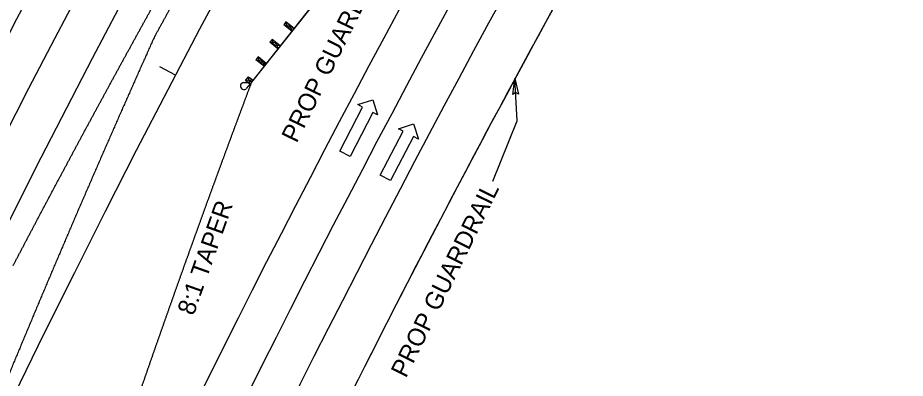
# Model space of a CAD drawing. Extents: x 2389694 to 2405615, y 547005 to 573532.
# Drawn here: x 2395584.9 to 2395835.1, y 557018.8 to 557120.4 of the extents above; entities that cross this region are included whole.
import ezdxf

# ---------------------------------------------------------------- set-up
doc = ezdxf.new("R2010")
doc.units = 0
for name, color, linetype in [('Prop Cable Guiderail Single Face', 7, 'Continuous'), ('Prop Dimension', 7, 'Continuous'), ('Prop Dimension Text', 7, 'Continuous'), ('Prop DSN Text', 7, 'Continuous'), ('Prop EOT', 7, 'Continuous'), ('Prop GRAU M350 Approach CELL', 7, 'Continuous'), ('Prop Guardrail', 7, 'Continuous'), ('Prop Horizontal Alignment', 7, 'Continuous'), ('Prop Horizontal Alignment Tick Small', 7, 'Continuous'), ('Prop Lane Arrow Through CELL', 7, 'Continuous'), ('Prop Lane Lines', 7, 'Continuous'), ('Prop SBG', 7, 'Continuous')]:
    doc.layers.add(name, color=color, linetype=linetype)

msp = doc.modelspace()

# ---------------------------------------------------------------- linework, layer by layer
at = {"layer": 'Prop Cable Guiderail Single Face'}
for points in [[(2395638.55, 557142.19), (2395638.11, 557141.41), (2395637.66, 557140.61), (2395637.22, 557139.83), (2395636.77, 557139.04), (2395636.33, 557138.25), (2395635.89, 557137.46), (2395635.45, 557136.68), (2395635.01, 557135.89), (2395634.56, 557135.1), (2395634.12, 557134.32), (2395633.68, 557133.53), (2395633.24, 557132.74), (2395632.8, 557131.94), (2395632.36, 557131.16), (2395631.92, 557130.37), (2395631.48, 557129.58), (2395631.04, 557128.79), (2395630.6, 557128), (2395630.16, 557127.21), (2395629.72, 557126.43), (2395629.28, 557125.64), (2395628.84, 557124.85), (2395628.4, 557124.06), (2395627.96, 557123.27), (2395627.52, 557122.47), (2395627.08, 557121.68), (2395626.64, 557120.89), (2395626.21, 557120.1), (2395625.77, 557119.31), (2395625.33, 557118.52), (2395624.89, 557117.73), (2395624.46, 557116.94), (2395624.02, 557116.15), (2395623.58, 557115.36), (2395623.46, 557115.15)], [(2395623.46, 557115.15), (2395623.14, 557114.44), (2395622.82, 557113.73), (2395622.5, 557113.02), (2395622.19, 557112.31), (2395621.87, 557111.61), (2395621.55, 557110.9), (2395621.23, 557110.18), (2395620.92, 557109.48), (2395620.6, 557108.77), (2395620.29, 557108.07), (2395619.97, 557107.35), (2395619.65, 557106.64), (2395619.34, 557105.94), (2395619.02, 557105.23), (2395618.7, 557104.51), (2395618.39, 557103.81), (2395618.07, 557103.1), (2395617.76, 557102.39), (2395617.44, 557101.68), (2395617.13, 557100.97), (2395616.81, 557100.26), (2395616.5, 557099.56), (2395616.18, 557098.84), (2395615.87, 557098.13), (2395615.56, 557097.43), (2395615.24, 557096.72), (2395614.93, 557096), (2395614.61, 557095.29), (2395614.3, 557094.59), (2395613.99, 557093.88), (2395613.67, 557093.16), (2395613.36, 557092.46), (2395613.05, 557091.75), (2395612.74, 557091.04), (2395612.42, 557090.32), (2395612.11, 557089.61), (2395611.8, 557088.91), (2395611.49, 557088.2), (2395611.18, 557087.49), (2395610.86, 557086.77), (2395610.55, 557086.06), (2395610.24, 557085.36), (2395609.93, 557084.65), (2395609.62, 557083.93), (2395609.31, 557083.22), (2395609, 557082.51), (2395608.69, 557081.8), (2395608.37, 557081.09), (2395608.07, 557080.38), (2395607.76, 557079.67), (2395607.45, 557078.96), (2395607.13, 557078.24), (2395606.83, 557077.53), (2395606.52, 557076.82), (2395606.21, 557076.12), (2395605.9, 557075.4), (2395605.59, 557074.69), (2395605.28, 557073.98), (2395604.97, 557073.27), (2395604.66, 557072.55), (2395604.35, 557071.84), (2395604.05, 557071.13), (2395603.74, 557070.42), (2395603.43, 557069.7), (2395603.12, 557068.99), (2395602.82, 557068.28), (2395602.51, 557067.57), (2395602.2, 557066.86), (2395601.89, 557066.15), (2395601.59, 557065.44), (2395601.28, 557064.73), (2395600.97, 557064.01), (2395600.67, 557063.3), (2395600.36, 557062.59)], [(2395600.36, 557062.59), (2395600.06, 557061.88), (2395599.75, 557061.17), (2395599.44, 557060.45), (2395599.14, 557059.74), (2395598.83, 557059.03), (2395598.53, 557058.31), (2395598.22, 557057.6), (2395597.92, 557056.88), (2395597.61, 557056.17), (2395597.31, 557055.46), (2395597, 557054.74), (2395596.7, 557054.03), (2395596.4, 557053.32), (2395596.09, 557052.61), (2395595.79, 557051.89), (2395595.48, 557051.18), (2395595.18, 557050.47), (2395594.88, 557049.76), (2395594.57, 557049.04), (2395594.27, 557048.32), (2395593.97, 557047.61), (2395593.67, 557046.9), (2395593.36, 557046.18), (2395593.06, 557045.47), (2395592.76, 557044.76), (2395592.46, 557044.05), (2395592.15, 557043.33), (2395591.85, 557042.61), (2395591.55, 557041.9), (2395591.25, 557041.19), (2395590.95, 557040.47), (2395590.65, 557039.76), (2395590.35, 557039.04), (2395590.05, 557038.33), (2395589.75, 557037.61), (2395589.45, 557036.9), (2395589.15, 557036.19), (2395588.85, 557035.47), (2395588.55, 557034.76), (2395588.25, 557034.04), (2395587.95, 557033.33), (2395587.65, 557032.61), (2395587.35, 557031.9), (2395587.05, 557031.18), (2395586.75, 557030.47), (2395586.45, 557029.75), (2395586.16, 557029.04), (2395585.85, 557028.32), (2395585.56, 557027.61), (2395585.26, 557026.89), (2395584.96, 557026.18), (2395584.66, 557025.46), (2395584.37, 557024.75), (2395584.07, 557024.03), (2395583.77, 557023.32), (2395583.47, 557022.6), (2395583.18, 557021.88), (2395582.88, 557021.17), (2395582.59, 557020.46), (2395582.29, 557019.73), (2395581.99, 557019.02), (2395581.7, 557018.31), (2395581.4, 557017.59), (2395581.1, 557016.87), (2395580.81, 557016.16), (2395580.51, 557015.44), (2395580.22, 557014.73), (2395579.92, 557014), (2395579.63, 557013.29), (2395579.33, 557012.58), (2395579.04, 557011.86), (2395578.74, 557011.14), (2395578.45, 557010.42), (2395578.15, 557009.71)]]:
    msp.add_spline(points, degree=3, dxfattribs=at)
at = {"layer": 'Prop Dimension'}
msp.add_lwpolyline([(2395724.5, 557098.78), (2395725.01, 557103.32), (2395726.08, 557098.85), (2395725.24, 557099.38)], close=True, dxfattribs=at)
at = {"layer": 'Prop DSN Text'}
for p, q in [((2395725.72, 557091.39), (2395725.01, 557103.32)), ((2395718.83, 557074.34), (2395725.72, 557091.39))]:
    msp.add_line(p, q, dxfattribs=at)
at = {"layer": 'Prop EOT'}
msp.add_line((2395674.28, 557131.83), (2395650.78, 557102.25), dxfattribs=at)
for centre, radius, start, end in [((2398729.82, 555480.32), 3559, 136.54853, 163.17888), ((2398729.82, 555480.32), 3523, 136.54853, 169.40696), ((2398729.82, 555480.32), 3453, 136.54853, 155.44499), ((2398729.82, 555480.32), 3429, 136.54853, 155.44499), ((2398729.82, 555480.32), 3573, 151.19964, 163.17888), ((2398729.83, 555480.34), 3415, 150.73536, 155.44499)]:
    msp.add_arc(centre, radius, start, end, dxfattribs=at)
for points in [[(2395615.34, 557109.81), (2395615.77, 557110.6), (2395616.21, 557111.4), (2395616.65, 557112.19), (2395617.08, 557112.99), (2395617.52, 557113.78), (2395617.96, 557114.57), (2395618.4, 557115.37), (2395618.83, 557116.16), (2395619.27, 557116.96), (2395619.71, 557117.75), (2395620.15, 557118.55), (2395620.59, 557119.34), (2395621.03, 557120.13), (2395621.47, 557120.93), (2395621.9, 557121.72), (2395622.34, 557122.51), (2395622.78, 557123.31), (2395623.22, 557124.1), (2395623.66, 557124.89), (2395624.1, 557125.68), (2395624.54, 557126.48), (2395624.99, 557127.27), (2395625.43, 557128.06), (2395625.87, 557128.85), (2395626.31, 557129.65), (2395626.75, 557130.44), (2395627.19, 557131.23), (2395627.63, 557132.02), (2395628.08, 557132.81), (2395628.52, 557133.61), (2395628.96, 557134.4), (2395629.4, 557135.19), (2395629.85, 557135.98), (2395630.29, 557136.77), (2395630.73, 557137.56), (2395631.18, 557138.35), (2395631.62, 557139.14), (2395632.06, 557139.93), (2395632.51, 557140.73), (2395632.95, 557141.52), (2395633.4, 557142.31), (2395633.84, 557143.1), (2395634.29, 557143.89), (2395634.73, 557144.68), (2395635.18, 557145.47), (2395635.62, 557146.26), (2395636.07, 557147.05), (2395636.51, 557147.83), (2395636.96, 557148.62), (2395637.41, 557149.41), (2395637.85, 557150.2), (2395638.3, 557150.99), (2395638.75, 557151.78), (2395639.19, 557152.57), (2395639.64, 557153.36), (2395640.09, 557154.15), (2395640.54, 557154.93), (2395640.98, 557155.72), (2395641.43, 557156.51), (2395641.88, 557157.3), (2395642.33, 557158.09), (2395642.78, 557158.88), (2395643.23, 557159.66), (2395643.68, 557160.45), (2395644.12, 557161.24), (2395644.57, 557162.03), (2395645.02, 557162.81), (2395645.47, 557163.6), (2395645.92, 557164.39), (2395646.37, 557165.17), (2395646.83, 557165.96), (2395647.28, 557166.75), (2395647.73, 557167.53), (2395648.18, 557168.32)], [(2395583.61, 557050.65), (2395584.03, 557051.46), (2395584.45, 557052.26), (2395584.87, 557053.06), (2395585.29, 557053.87), (2395585.72, 557054.67), (2395586.14, 557055.47), (2395586.56, 557056.28), (2395586.98, 557057.08), (2395587.41, 557057.88), (2395587.83, 557058.68), (2395588.25, 557059.49), (2395588.68, 557060.29), (2395589.1, 557061.09), (2395589.52, 557061.89), (2395589.95, 557062.7), (2395590.37, 557063.5), (2395590.8, 557064.3), (2395591.22, 557065.1), (2395591.65, 557065.9), (2395592.07, 557066.7), (2395592.5, 557067.5), (2395592.92, 557068.31), (2395593.35, 557069.11), (2395593.78, 557069.91), (2395594.2, 557070.71), (2395594.63, 557071.51), (2395595.05, 557072.31), (2395595.48, 557073.11), (2395595.91, 557073.91), (2395596.34, 557074.71), (2395596.76, 557075.51), (2395597.19, 557076.31), (2395597.62, 557077.11), (2395598.05, 557077.91), (2395598.48, 557078.71), (2395598.9, 557079.51), (2395599.33, 557080.31), (2395599.76, 557081.11), (2395600.19, 557081.91), (2395600.62, 557082.71), (2395601.05, 557083.51), (2395601.48, 557084.3), (2395601.91, 557085.1), (2395602.34, 557085.9), (2395602.77, 557086.7), (2395603.2, 557087.5), (2395603.63, 557088.3), (2395604.06, 557089.1), (2395604.49, 557089.89), (2395604.92, 557090.69), (2395605.36, 557091.49), (2395605.79, 557092.29), (2395606.22, 557093.08), (2395606.65, 557093.88), (2395607.08, 557094.68), (2395607.52, 557095.48), (2395607.95, 557096.27), (2395608.38, 557097.07), (2395608.82, 557097.87), (2395609.25, 557098.66), (2395609.68, 557099.46), (2395610.12, 557100.26), (2395610.55, 557101.05), (2395610.98, 557101.85), (2395611.42, 557102.65), (2395611.85, 557103.44), (2395612.29, 557104.24), (2395612.72, 557105.03), (2395613.16, 557105.83), (2395613.59, 557106.63), (2395614.03, 557107.42), (2395614.46, 557108.22), (2395614.9, 557109.01), (2395615.34, 557109.81)], [(2395650.78, 557102.25), (2395650.49, 557101.47), (2395650.19, 557100.68), (2395649.9, 557099.9), (2395649.61, 557099.12), (2395649.32, 557098.35), (2395649.02, 557097.56), (2395648.73, 557096.78), (2395648.44, 557096), (2395648.15, 557095.22), (2395647.85, 557094.43), (2395647.56, 557093.65), (2395647.27, 557092.87), (2395646.98, 557092.1), (2395646.69, 557091.31), (2395646.4, 557090.53), (2395646.11, 557089.75), (2395645.82, 557088.97), (2395645.52, 557088.18), (2395645.23, 557087.4), (2395644.95, 557086.62), (2395644.66, 557085.84), (2395644.36, 557085.05), (2395644.08, 557084.27), (2395643.79, 557083.49), (2395643.5, 557082.71), (2395643.21, 557081.93), (2395642.92, 557081.15), (2395642.63, 557080.37), (2395642.34, 557079.58), (2395642.06, 557078.8), (2395641.77, 557078.02), (2395641.48, 557077.24), (2395641.19, 557076.45), (2395640.91, 557075.67), (2395640.62, 557074.89), (2395640.33, 557074.11), (2395640.05, 557073.32), (2395639.76, 557072.54), (2395639.47, 557071.76), (2395639.19, 557070.98), (2395638.9, 557070.19), (2395638.62, 557069.41), (2395638.33, 557068.63), (2395638.04, 557067.84), (2395637.76, 557067.05), (2395637.48, 557066.27), (2395637.19, 557065.49), (2395636.91, 557064.7), (2395636.62, 557063.92), (2395636.34, 557063.14), (2395636.06, 557062.36), (2395635.77, 557061.57), (2395635.49, 557060.79), (2395635.21, 557060.01), (2395634.92, 557059.23), (2395634.64, 557058.44), (2395634.36, 557057.66), (2395634.08, 557056.87), (2395633.79, 557056.09), (2395633.51, 557055.3), (2395633.23, 557054.52), (2395632.95, 557053.74), (2395632.67, 557052.96), (2395632.38, 557052.17), (2395632.1, 557051.39), (2395631.82, 557050.6), (2395631.54, 557049.81), (2395631.26, 557049.03), (2395630.98, 557048.25), (2395630.7, 557047.47), (2395630.42, 557046.68), (2395630.14, 557045.9), (2395629.86, 557045.11), (2395629.58, 557044.33)], [(2395629.58, 557044.33), (2395629.3, 557043.54), (2395629.02, 557042.76), (2395628.75, 557041.98), (2395628.47, 557041.19), (2395628.19, 557040.4), (2395627.91, 557039.62), (2395627.63, 557038.84), (2395627.36, 557038.06), (2395627.08, 557037.26), (2395626.8, 557036.48), (2395626.53, 557035.7), (2395626.25, 557034.92), (2395625.97, 557034.13), (2395625.69, 557033.34), (2395625.42, 557032.56), (2395625.14, 557031.77), (2395624.87, 557030.99), (2395624.59, 557030.2), (2395624.32, 557029.42), (2395624.04, 557028.63), (2395623.76, 557027.85), (2395623.49, 557027.06), (2395623.22, 557026.28), (2395622.94, 557025.49), (2395622.67, 557024.7), (2395622.39, 557023.92), (2395622.12, 557023.14), (2395621.84, 557022.35), (2395621.57, 557021.56), (2395621.3, 557020.78), (2395621.03, 557020), (2395620.75, 557019.2), (2395620.48, 557018.42), (2395620.21, 557017.64), (2395619.93, 557016.84), (2395619.66, 557016.06), (2395619.39, 557015.28), (2395619.12, 557014.49), (2395618.85, 557013.7), (2395618.57, 557012.92), (2395618.3, 557012.13), (2395618.04, 557011.35), (2395617.76, 557010.56), (2395617.49, 557009.77), (2395617.22, 557008.99), (2395616.95, 557008.2), (2395616.68, 557007.41), (2395616.41, 557006.63), (2395616.14, 557005.84), (2395615.88, 557005.06), (2395615.6, 557004.27), (2395615.34, 557003.48), (2395615.07, 557002.7), (2395614.8, 557001.91), (2395614.53, 557001.12), (2395614.26, 557000.33), (2395613.99, 556999.55), (2395613.72, 556998.76), (2395613.46, 556997.97), (2395613.19, 556997.19), (2395612.92, 556996.4), (2395612.65, 556995.61), (2395612.39, 556994.82), (2395612.12, 556994.04), (2395611.86, 556993.25), (2395611.59, 556992.46), (2395611.32, 556991.68), (2395611.06, 556990.89), (2395610.8, 556990.11), (2395610.53, 556989.31), (2395610.26, 556988.53), (2395610, 556987.74), (2395609.74, 556986.96), (2395609.47, 556986.16)]]:
    msp.add_spline(points, degree=3, dxfattribs=at)
at = {"layer": 'Prop GRAU M350 Approach CELL'}
for p, q in [((2395674.2, 557131.85), (2395650.78, 557102.25)), ((2395660.48, 557119.24), (2395659.86, 557118.46)), ((2395662.16, 557116.64), (2395659.86, 557118.46)), ((2395659.86, 557118.46), (2395661.61, 557118.35)), ((2395662.78, 557117.42), (2395660.48, 557119.24)), ((2395660.99, 557117.57), (2395660.48, 557119.24)), ((2395661.61, 557118.35), (2395660.99, 557117.57)), ((2395662.78, 557117.42), (2395660.99, 557117.57)), ((2395661.61, 557118.35), (2395662.16, 557116.64)), ((2395656.57, 557114.3), (2395655.95, 557113.52)), ((2395658.25, 557111.7), (2395655.95, 557113.52)), ((2395655.95, 557113.52), (2395657.7, 557113.41)), ((2395658.87, 557112.48), (2395656.57, 557114.3)), ((2395657.08, 557112.63), (2395656.57, 557114.3)), ((2395657.7, 557113.41), (2395657.08, 557112.63)), ((2395657.7, 557113.41), (2395658.25, 557111.7)), ((2395658.87, 557112.48), (2395657.08, 557112.63)), ((2395652.66, 557109.36), (2395652.04, 557108.58)), ((2395654.34, 557106.76), (2395652.04, 557108.58)), ((2395652.04, 557108.58), (2395653.79, 557108.47)), ((2395654.96, 557107.54), (2395652.66, 557109.36)), ((2395653.17, 557107.68), (2395652.66, 557109.36)), ((2395653.79, 557108.47), (2395653.17, 557107.68)), ((2395653.79, 557108.47), (2395654.34, 557106.76)), ((2395654.96, 557107.54), (2395653.17, 557107.68)), ((2395654.66, 557107.15), (2395654.07, 557107.61)), ((2395649.08, 557102.7), (2395649.95, 557103.8)), ((2395649.95, 557103.8), (2395651.21, 557102.8)), ((2395650.35, 557101.7), (2395649.95, 557103.8)), ((2395648.67, 557102.13), (2395649.79, 557102.14)), ((2395651.21, 557102.8), (2395649.08, 557102.7)), ((2395650.35, 557101.7), (2395649.08, 557102.7)), ((2395650.78, 557102.25), (2395649.42, 557100.53)), ((2395650.35, 557101.7), (2395649.79, 557102.14)), ((2395650.35, 557101.7), (2395649.79, 557102.14)), ((2395650.78, 557102.25), (2395650.13, 557102.76))]:
    msp.add_line(p, q, dxfattribs=at)
msp.add_ellipse((2395648.64, 557101.14), major_axis=(0.779, -0.616), ratio=0.995379, start_param=2.210226, end_param=6.283185, dxfattribs=at)
at = {"layer": 'Prop Guardrail'}
for radius, start, end in [(3573, 151.45837, 163.17888), (3415, 149.9922, 155.44499)]:
    msp.add_arc((2398729.82, 555480.32), radius, start, end, dxfattribs=at)
at = {"layer": 'Prop Horizontal Alignment'}
msp.add_arc((2398729.82, 555480.32), 3500, 136.54853, 177.15578, dxfattribs=at)
at = {"layer": 'Prop Horizontal Alignment Tick Small'}
msp.add_line((2395629.35, 557104.23), (2395624.92, 557106.55), dxfattribs=at)
at = {"layer": 'Prop Lane Arrow Through CELL'}
for p, q in [((2395680.76, 557095.93), (2395684.96, 557097.31)), ((2395682.1, 557095.24), (2395680.76, 557095.93)), ((2395684.96, 557097.31), (2395686.36, 557093.05)), ((2395675.69, 557082.79), (2395682.1, 557095.24)), ((2395685.03, 557093.73), (2395678.62, 557081.28)), ((2395686.36, 557093.05), (2395685.03, 557093.73)), ((2395687.09, 557076.05), (2395693.59, 557088.45)), ((2395692.26, 557089.15), (2395696.47, 557090.5)), ((2395693.59, 557088.45), (2395692.26, 557089.15)), ((2395696.47, 557090.5), (2395697.84, 557086.23)), ((2395696.51, 557086.92), (2395690.02, 557074.52)), ((2395697.84, 557086.23), (2395696.51, 557086.92)), ((2395678.62, 557081.28), (2395675.69, 557082.79)), ((2395690.02, 557074.52), (2395687.09, 557076.05))]:
    msp.add_line(p, q, dxfattribs=at)
at = {"layer": 'Prop Lane Lines'}
for radius, end in [(3547, 169.40696), (3535, 169.40696), (3441, 155.44499)]:
    msp.add_arc((2398729.82, 555480.32), radius, 136.54853, end, dxfattribs=at)
at = {"layer": 'Prop SBG'}
msp.add_arc((2398729.82, 555480.32), 3415, 149.9922, 155.44499, dxfattribs=at)

# ---------------------------------------------------------------- texts
at = {"layer": 'Prop Dimension Text'}
msp.add_text('8:1 TAPER', height=5, rotation=70.4786, dxfattribs=at).set_placement((2395634.44, 557036.27))
at = {"layer": 'Prop DSN Text'}
for p in [(2395663.52, 557084.88), (2395694.36, 557018.68)]:
    msp.add_text('PROP GUARDRAIL', height=5, rotation=63.8576, dxfattribs=at).set_placement(p)

doc.saveas('drawing.dxf')
